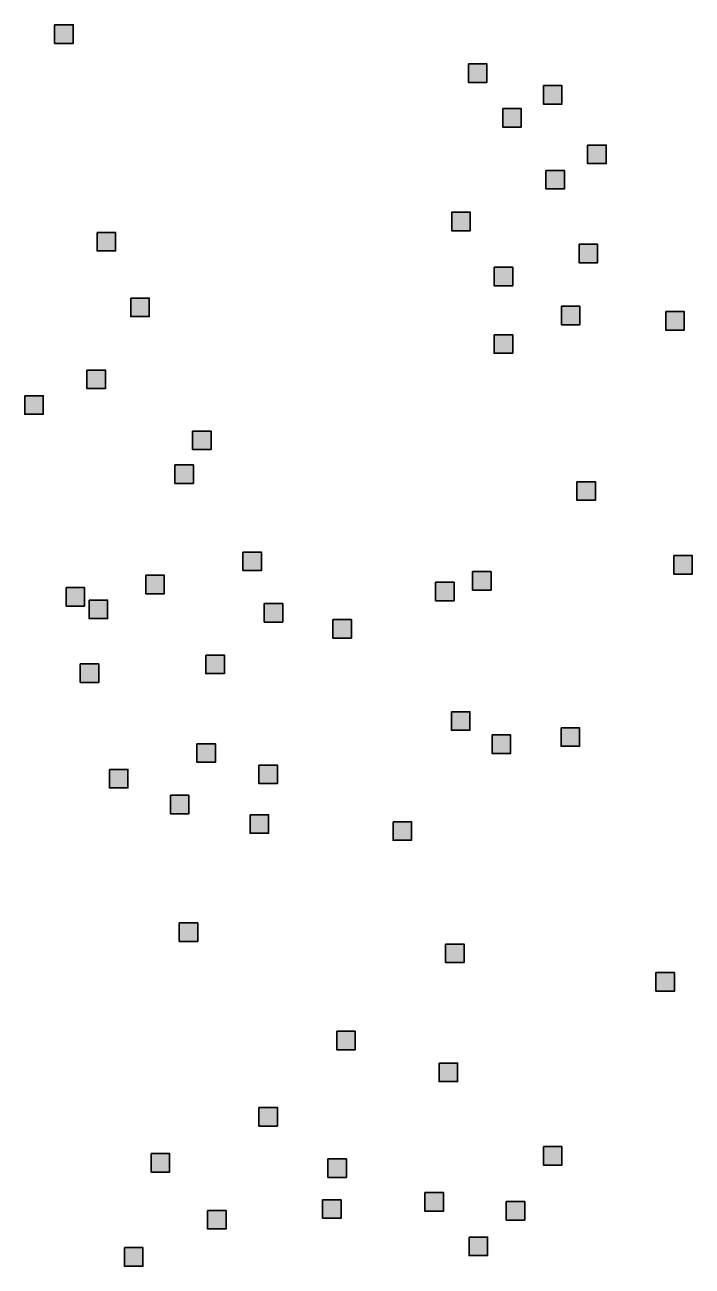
# Model space of a CAD drawing. Extents: x 445.6 to 500, y 8618.1 to 8673.4.
# Drawn here: x 467.71 to 469.801, y 8630.623 to 8634.511 of the extents above; entities that cross this region are included whole.
import ezdxf

# ---------------------------------------------------------------- set-up
doc = ezdxf.new("R2010")
doc.units = 0
doc.header["$LTSCALE"] = 0.064
doc.layers.add('2', color=7, linetype='Continuous', lineweight=25)

msp = doc.modelspace()

# ---------------------------------------------------------------- hatches: boundary and pattern name
at = {"layer": '2'}
for points in [[(467.8035, 8634.5113), (467.8615, 8634.5113), (467.8615, 8634.4533), (467.8035, 8634.4533)], [(469.1002, 8634.389), (469.1582, 8634.389), (469.1582, 8634.331), (469.1002, 8634.331)], [(469.3351, 8634.3211), (469.3931, 8634.3211), (469.3931, 8634.2631), (469.3351, 8634.2631)], [(469.2077, 8634.2489), (469.2657, 8634.2489), (469.2657, 8634.1909), (469.2077, 8634.1909)], [(469.4737, 8634.1344), (469.5317, 8634.1344), (469.5317, 8634.0764), (469.4737, 8634.0764)], [(469.343, 8634.0553), (469.401, 8634.0553), (469.401, 8633.9973), (469.343, 8633.9973)], [(469.0477, 8633.9243), (469.1057, 8633.9243), (469.1057, 8633.8663), (469.0477, 8633.8663)], [(467.9365, 8633.861), (467.9945, 8633.861), (467.9945, 8633.803), (467.9365, 8633.803)], [(469.4467, 8633.8242), (469.5047, 8633.8242), (469.5047, 8633.7662), (469.4467, 8633.7662)], [(469.1807, 8633.752), (469.2387, 8633.752), (469.2387, 8633.694), (469.1807, 8633.694)], [(468.0418, 8633.6553), (468.0998, 8633.6553), (468.0998, 8633.5973), (468.0418, 8633.5973)], [(469.3913, 8633.6297), (469.4493, 8633.6297), (469.4493, 8633.5717), (469.3913, 8633.5717)], [(469.7183, 8633.613), (469.7763, 8633.613), (469.7763, 8633.555), (469.7183, 8633.555)], [(469.1807, 8633.5407), (469.2387, 8633.5407), (469.2387, 8633.4827), (469.1807, 8633.4827)], [(467.9045, 8633.43), (467.9625, 8633.43), (467.9625, 8633.372), (467.9045, 8633.372)], [(467.71, 8633.3493), (467.768, 8633.3493), (467.768, 8633.2913), (467.71, 8633.2913)], [(468.2357, 8633.2385), (468.2937, 8633.2385), (468.2937, 8633.1805), (468.2357, 8633.1805)], [(468.1803, 8633.1329), (468.2383, 8633.1329), (468.2383, 8633.0749), (468.1803, 8633.0749)], [(469.4402, 8633.0802), (469.4982, 8633.0802), (469.4982, 8633.0222), (469.4402, 8633.0222)], [(468.3936, 8632.8595), (468.4516, 8632.8595), (468.4516, 8632.8015), (468.3936, 8632.8015)], [(469.7432, 8632.8488), (469.8012, 8632.8488), (469.8012, 8632.7908), (469.7432, 8632.7908)], [(468.0888, 8632.7873), (468.1468, 8632.7873), (468.1468, 8632.7293), (468.0888, 8632.7293)], [(469.1133, 8632.7984), (469.1713, 8632.7984), (469.1713, 8632.7404), (469.1133, 8632.7404)], [(467.8394, 8632.7483), (467.8974, 8632.7483), (467.8974, 8632.6903), (467.8394, 8632.6903)], [(468.997, 8632.765), (469.055, 8632.765), (469.055, 8632.707), (468.997, 8632.707)], [(467.9115, 8632.7094), (467.9695, 8632.7094), (467.9695, 8632.6514), (467.9115, 8632.6514)], [(468.4601, 8632.6983), (468.5181, 8632.6983), (468.5181, 8632.6403), (468.4601, 8632.6403)], [(468.6755, 8632.6483), (468.7335, 8632.6483), (468.7335, 8632.5903), (468.6755, 8632.5903)], [(468.2772, 8632.5371), (468.3352, 8632.5371), (468.3352, 8632.4791), (468.2772, 8632.4791)], [(467.8838, 8632.5093), (467.9418, 8632.5093), (467.9418, 8632.4513), (467.8838, 8632.4513)], [(469.0468, 8632.3593), (469.1048, 8632.3593), (469.1048, 8632.3013), (469.0468, 8632.3013)], [(469.3904, 8632.3092), (469.4484, 8632.3092), (469.4484, 8632.2512), (469.3904, 8632.2512)], [(469.1743, 8632.287), (469.2323, 8632.287), (469.2323, 8632.229), (469.1743, 8632.229)], [(468.2495, 8632.2592), (468.3075, 8632.2592), (468.3075, 8632.2012), (468.2495, 8632.2012)], [(468.4435, 8632.1925), (468.5015, 8632.1925), (468.5015, 8632.1345), (468.4435, 8632.1345)], [(467.9749, 8632.1789), (468.0329, 8632.1789), (468.0329, 8632.1209), (467.9749, 8632.1209)], [(468.1664, 8632.098), (468.2244, 8632.098), (468.2244, 8632.04), (468.1664, 8632.04)], [(468.4158, 8632.0369), (468.4738, 8632.0369), (468.4738, 8631.9789), (468.4158, 8631.9789)], [(468.864, 8632.0147), (468.922, 8632.0147), (468.922, 8631.9567), (468.864, 8631.9567)], [(468.1941, 8631.6979), (468.2521, 8631.6979), (468.2521, 8631.6399), (468.1941, 8631.6399)], [(469.0283, 8631.6316), (469.0863, 8631.6316), (469.0863, 8631.5736), (469.0283, 8631.5736)], [(469.6878, 8631.5426), (469.7458, 8631.5426), (469.7458, 8631.4846), (469.6878, 8631.4846)], [(468.6873, 8631.3588), (468.7453, 8631.3588), (468.7453, 8631.3008), (468.6873, 8631.3008)], [(469.008, 8631.2587), (469.066, 8631.2587), (469.066, 8631.2007), (469.008, 8631.2007)], [(468.4435, 8631.1198), (468.5015, 8631.1198), (468.5015, 8631.0618), (468.4435, 8631.0618)], [(469.335, 8630.9975), (469.393, 8630.9975), (469.393, 8630.9395), (469.335, 8630.9395)], [(468.1054, 8630.9753), (468.1634, 8630.9753), (468.1634, 8630.9173), (468.1054, 8630.9173)], [(468.6596, 8630.9586), (468.7176, 8630.9586), (468.7176, 8630.9006), (468.6596, 8630.9006)], [(468.643, 8630.8308), (468.701, 8630.8308), (468.701, 8630.7728), (468.643, 8630.7728)], [(468.9637, 8630.853), (469.0217, 8630.853), (469.0217, 8630.795), (468.9637, 8630.795)], [(468.2828, 8630.7974), (468.3408, 8630.7974), (468.3408, 8630.7394), (468.2828, 8630.7394)], [(469.2186, 8630.8252), (469.2766, 8630.8252), (469.2766, 8630.7672), (469.2186, 8630.7672)], [(469.1023, 8630.714), (469.1603, 8630.714), (469.1603, 8630.656), (469.1023, 8630.656)], [(468.0223, 8630.6807), (468.0803, 8630.6807), (468.0803, 8630.6227), (468.0223, 8630.6227)]]:
    msp.add_hatch(color=256, dxfattribs=at).paths.add_polyline_path(points)

# ---------------------------------------------------------------- linework, layer by layer
for points in [[(467.8035, 8634.5113), (467.8615, 8634.5113), (467.8615, 8634.4533), (467.8035, 8634.4533)], [(469.1002, 8634.389), (469.1582, 8634.389), (469.1582, 8634.331), (469.1002, 8634.331)], [(469.3351, 8634.3211), (469.3931, 8634.3211), (469.3931, 8634.2631), (469.3351, 8634.2631)], [(469.2077, 8634.2489), (469.2657, 8634.2489), (469.2657, 8634.1909), (469.2077, 8634.1909)], [(469.4737, 8634.1344), (469.5317, 8634.1344), (469.5317, 8634.0764), (469.4737, 8634.0764)], [(469.343, 8634.0553), (469.401, 8634.0553), (469.401, 8633.9973), (469.343, 8633.9973)], [(469.0477, 8633.9243), (469.1057, 8633.9243), (469.1057, 8633.8663), (469.0477, 8633.8663)], [(467.9365, 8633.861), (467.9945, 8633.861), (467.9945, 8633.803), (467.9365, 8633.803)], [(469.4467, 8633.8242), (469.5047, 8633.8242), (469.5047, 8633.7662), (469.4467, 8633.7662)], [(469.1807, 8633.752), (469.2387, 8633.752), (469.2387, 8633.694), (469.1807, 8633.694)], [(468.0418, 8633.6553), (468.0998, 8633.6553), (468.0998, 8633.5973), (468.0418, 8633.5973)], [(469.3913, 8633.6297), (469.4493, 8633.6297), (469.4493, 8633.5717), (469.3913, 8633.5717)], [(469.7183, 8633.613), (469.7763, 8633.613), (469.7763, 8633.555), (469.7183, 8633.555)], [(469.1807, 8633.5407), (469.2387, 8633.5407), (469.2387, 8633.4827), (469.1807, 8633.4827)], [(467.9045, 8633.43), (467.9625, 8633.43), (467.9625, 8633.372), (467.9045, 8633.372)], [(467.71, 8633.3493), (467.768, 8633.3493), (467.768, 8633.2913), (467.71, 8633.2913)], [(468.2357, 8633.2385), (468.2937, 8633.2385), (468.2937, 8633.1805), (468.2357, 8633.1805)], [(468.1803, 8633.1329), (468.2383, 8633.1329), (468.2383, 8633.0749), (468.1803, 8633.0749)], [(469.4402, 8633.0802), (469.4982, 8633.0802), (469.4982, 8633.0222), (469.4402, 8633.0222)], [(468.3936, 8632.8595), (468.4516, 8632.8595), (468.4516, 8632.8015), (468.3936, 8632.8015)], [(469.7432, 8632.8488), (469.8012, 8632.8488), (469.8012, 8632.7908), (469.7432, 8632.7908)], [(468.0888, 8632.7873), (468.1468, 8632.7873), (468.1468, 8632.7293), (468.0888, 8632.7293)], [(469.1133, 8632.7984), (469.1713, 8632.7984), (469.1713, 8632.7404), (469.1133, 8632.7404)], [(467.8394, 8632.7483), (467.8974, 8632.7483), (467.8974, 8632.6903), (467.8394, 8632.6903)], [(468.997, 8632.765), (469.055, 8632.765), (469.055, 8632.707), (468.997, 8632.707)], [(467.9115, 8632.7094), (467.9695, 8632.7094), (467.9695, 8632.6514), (467.9115, 8632.6514)], [(468.4601, 8632.6983), (468.5181, 8632.6983), (468.5181, 8632.6403), (468.4601, 8632.6403)], [(468.6755, 8632.6483), (468.7335, 8632.6483), (468.7335, 8632.5903), (468.6755, 8632.5903)], [(468.2772, 8632.5371), (468.3352, 8632.5371), (468.3352, 8632.4791), (468.2772, 8632.4791)], [(467.8838, 8632.5093), (467.9418, 8632.5093), (467.9418, 8632.4513), (467.8838, 8632.4513)], [(469.0468, 8632.3593), (469.1048, 8632.3593), (469.1048, 8632.3013), (469.0468, 8632.3013)], [(469.3904, 8632.3092), (469.4484, 8632.3092), (469.4484, 8632.2512), (469.3904, 8632.2512)], [(469.1743, 8632.287), (469.2323, 8632.287), (469.2323, 8632.229), (469.1743, 8632.229)], [(468.2495, 8632.2592), (468.3075, 8632.2592), (468.3075, 8632.2012), (468.2495, 8632.2012)], [(468.4435, 8632.1925), (468.5015, 8632.1925), (468.5015, 8632.1345), (468.4435, 8632.1345)], [(467.9749, 8632.1789), (468.0329, 8632.1789), (468.0329, 8632.1209), (467.9749, 8632.1209)], [(468.1664, 8632.098), (468.2244, 8632.098), (468.2244, 8632.04), (468.1664, 8632.04)], [(468.4158, 8632.0369), (468.4738, 8632.0369), (468.4738, 8631.9789), (468.4158, 8631.9789)], [(468.864, 8632.0147), (468.922, 8632.0147), (468.922, 8631.9567), (468.864, 8631.9567)], [(468.1941, 8631.6979), (468.2521, 8631.6979), (468.2521, 8631.6399), (468.1941, 8631.6399)], [(469.0283, 8631.6316), (469.0863, 8631.6316), (469.0863, 8631.5736), (469.0283, 8631.5736)], [(469.6878, 8631.5426), (469.7458, 8631.5426), (469.7458, 8631.4846), (469.6878, 8631.4846)], [(468.6873, 8631.3588), (468.7453, 8631.3588), (468.7453, 8631.3008), (468.6873, 8631.3008)], [(469.008, 8631.2587), (469.066, 8631.2587), (469.066, 8631.2007), (469.008, 8631.2007)], [(468.4435, 8631.1198), (468.5015, 8631.1198), (468.5015, 8631.0618), (468.4435, 8631.0618)], [(469.335, 8630.9975), (469.393, 8630.9975), (469.393, 8630.9395), (469.335, 8630.9395)], [(468.1054, 8630.9753), (468.1634, 8630.9753), (468.1634, 8630.9173), (468.1054, 8630.9173)], [(468.6596, 8630.9586), (468.7176, 8630.9586), (468.7176, 8630.9006), (468.6596, 8630.9006)], [(468.643, 8630.8308), (468.701, 8630.8308), (468.701, 8630.7728), (468.643, 8630.7728)], [(468.9637, 8630.853), (469.0217, 8630.853), (469.0217, 8630.795), (468.9637, 8630.795)], [(468.2828, 8630.7974), (468.3408, 8630.7974), (468.3408, 8630.7394), (468.2828, 8630.7394)], [(469.2186, 8630.8252), (469.2766, 8630.8252), (469.2766, 8630.7672), (469.2186, 8630.7672)], [(469.1023, 8630.714), (469.1603, 8630.714), (469.1603, 8630.656), (469.1023, 8630.656)], [(468.0223, 8630.6807), (468.0803, 8630.6807), (468.0803, 8630.6227), (468.0223, 8630.6227)]]:
    msp.add_lwpolyline(points, close=True, dxfattribs=at)

doc.saveas('drawing.dxf')
